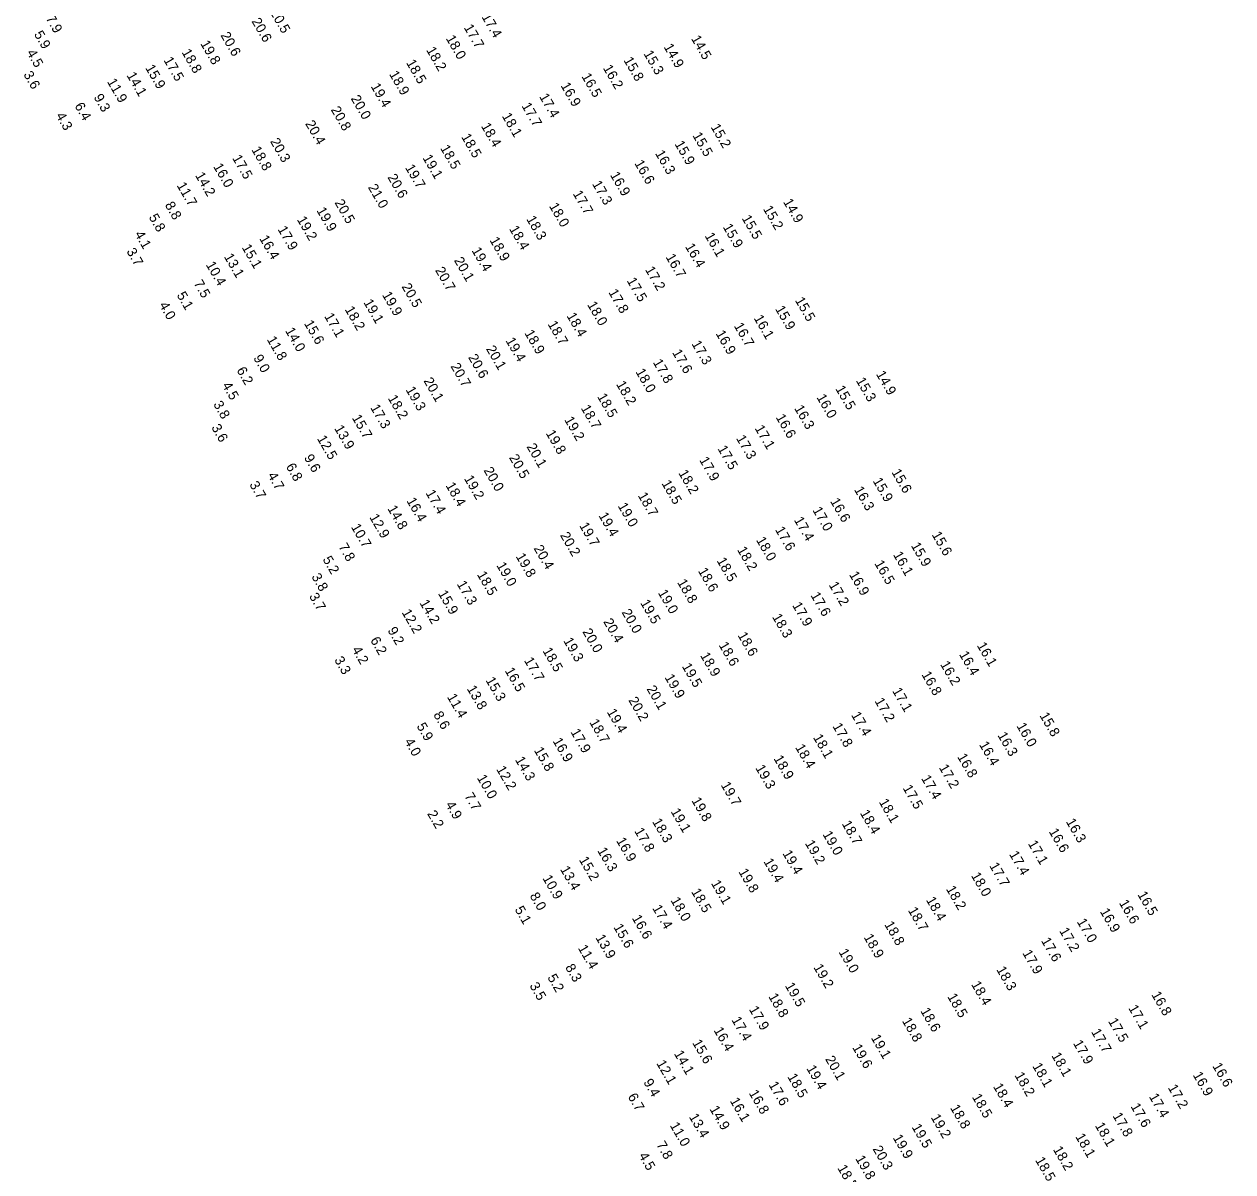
# Model space of a CAD drawing. Extents: x 1023796 to 1112670, y 656573 to 837340.
# Drawn here: x 1032483 to 1033098, y 788023 to 788606 of the extents above; entities that cross this region are included whole.
import ezdxf

# ---------------------------------------------------------------- set-up
doc = ezdxf.new("R2010")
doc.units = 0
doc.layers.add('V-TOPO-SOUN', color=7, linetype='Continuous')

msp = doc.modelspace()

# ---------------------------------------------------------------- texts
at = {"layer": 'V-TOPO-SOUN'}
for s, p in [('20.5 ', (1032607.86, 788612.24)), ('7.9', (1032493.85, 788609.13)), ('20.6 ', (1032598.49, 788607.7)), ('17.7 ', (1032706.41, 788604.49)), ('17.4 ', (1032715.43, 788609.94)), ('5.9', (1032487.9, 788601.09)), ('20.6 ', (1032582.73, 788600.55)), ('18.0 ', (1032697.27, 788598.96)), ('14.5 ', (1032821.97, 788598.86)), ('19.8 ', (1032572.44, 788596.31)), ('18.2 ', (1032687.31, 788593.03)), ('14.9 ', (1032808.03, 788594.63)), ('4.5', (1032484.14, 788591.66)), ('17.5 ', (1032553.78, 788587.9)), ('18.8 ', (1032562.96, 788591.93)), ('18.5 ', (1032677.09, 788586.59)), ('15.8 ', (1032787.63, 788587.88)), ('15.3 ', (1032797.79, 788591.2)), ('3.6', (1032482.53, 788580.63)), ('14.1 ', (1032534.98, 788580.18)), ('15.9 ', (1032544.47, 788583.97)), ('18.9 ', (1032668.46, 788580.79)), ('16.2 ', (1032777.16, 788583.88)), ('11.9 ', (1032525.05, 788576.94)), ('19.4 ', (1032659.1, 788574.56)), ('16.9 ', (1032755.65, 788574.95)), ('16.5 ', (1032766.24, 788579.66)), ('9.3', (1032518.24, 788569.03)), ('20.0 ', (1032648.94, 788568.42)), ('17.4 ', (1032744.77, 788569.32)), ('6.4', (1032508.51, 788564.63)), ('20.8 ', (1032638.82, 788562.71)), ('17.7 ', (1032735.78, 788564.66)), ('4.3', (1032499, 788559.66)), ('20.4 ', (1032625.79, 788555.6)), ('18.1 ', (1032725.79, 788559.46)), ('18.4 ', (1032715.17, 788554.37)), ('15.5 ', (1032822.66, 788549.6)), ('15.2 ', (1032831.96, 788553.86)), ('20.3 ', (1032607.95, 788546.6)), ('18.5 ', (1032694.41, 788543.16)), ('18.5 ', (1032705.1, 788548.92)), ('15.9 ', (1032813.58, 788545.3)), ('17.5 ', (1032588.67, 788538.11)), ('18.8 ', (1032598.45, 788542.39)), ('19.1 ', (1032685.46, 788538.22)), ('16.3 ', (1032803.66, 788540.5)), ('16.0 ', (1032579.03, 788533.8)), ('19.7 ', (1032676.57, 788533.25)), ('16.6 ', (1032793.12, 788535.5)), ('14.2 ', (1032569.82, 788529.31)), ('20.6 ', (1032667.59, 788528.38)), ('17.3 ', (1032771.64, 788524.99)), ('16.9 ', (1032780.77, 788529.5)), ('11.7 ', (1032560.47, 788524.19)), ('21.0 ', (1032657.71, 788523.22)), ('17.7 ', (1032761.83, 788520.01)), ('8.8', (1032554.44, 788514.24)), ('20.5 ', (1032640.72, 788515.47)), ('18.0 ', (1032749.75, 788513.71)), ('14.9 ', (1032868.77, 788515.84)), ('5.8', (1032546.25, 788508.06)), ('19.2 ', (1032621.57, 788506.87)), ('19.9 ', (1032631.53, 788511.49)), ('18.3 ', (1032738.19, 788507.12)), ('15.5 ', (1032847.71, 788507.52)), ('15.2 ', (1032858.55, 788512.28)), ('17.9 ', (1032611.76, 788501.94)), ('18.4 ', (1032729.49, 788502.1)), ('15.9 ', (1032838.11, 788503.08)), ('4.1', (1032539.05, 788499.42)), ('16.4 ', (1032602.45, 788497.23)), ('18.9 ', (1032719.52, 788496.36)), ('16.1 ', (1032828.9, 788498.58)), ('3.7', (1032534.93, 788490.67)), ('13.1 ', (1032584.48, 788487.96)), ('15.1 ', (1032593.54, 788492.66)), ('19.4 ', (1032710.38, 788491.15)), ('16.7 ', (1032809.05, 788487.81)), ('16.4 ', (1032818.9, 788493.12)), ('10.4 ', (1032575.26, 788483.89)), ('20.1 ', (1032701.44, 788486.1)), ('20.7 ', (1032691.83, 788481.11)), ('17.5 ', (1032789.27, 788475.74)), ('17.2 ', (1032798.57, 788481.41)), ('7.5', (1032569.08, 788474.46)), ('20.5 ', (1032674.79, 788472.79)), ('17.8 ', (1032779.93, 788469.87)), ('5.1', (1032560.47, 788468.42)), ('19.1 ', (1032655.41, 788464.72)), ('19.9 ', (1032664.87, 788468.57)), ('18.0 ', (1032769.15, 788463.58)), ('15.5 ', (1032874.77, 788465.78)), ('4.0', (1032551.5, 788463.38)), ('17.1 ', (1032635.46, 788457.68)), ('18.2 ', (1032645.9, 788461.16)), ('18.4 ', (1032758.67, 788457.91)), ('15.9 ', (1032864.72, 788461.42)), ('15.6 ', (1032625.17, 788454.06)), ('18.7 ', (1032749.06, 788453.7)), ('16.7 ', (1032843.73, 788452.79)), ('16.1 ', (1032853.82, 788456.73)), ('11.8 ', (1032606.27, 788445.9)), ('14.0 ', (1032615.57, 788450.35)), ('19.4 ', (1032727.67, 788445.27)), ('18.9 ', (1032737.26, 788449.13)), ('16.9 ', (1032834.46, 788448.92)), ('20.1 ', (1032717.71, 788441.11)), ('17.6 ', (1032812.36, 788439.24)), ('17.3 ', (1032822.19, 788443.71)), ('9.0', (1032599.41, 788436.48)), ('20.7 ', (1032699.68, 788432.27)), ('20.6 ', (1032708.63, 788436.79)), ('17.8 ', (1032802.55, 788434.27)), ('6.2', (1032590.88, 788430.24)), ('18.0 ', (1032793.72, 788429.46)), ('14.9 ', (1032915.96, 788428.3)), ('4.5', (1032583.53, 788422.62)), ('19.3 ', (1032676.85, 788420.33)), ('20.1 ', (1032685.94, 788424.88)), ('18.2 ', (1032783.84, 788423.16)), ('15.5 ', (1032895.33, 788420.82)), ('15.3 ', (1032905.77, 788424.95)), ('18.2 ', (1032667.79, 788416.04)), ('18.5 ', (1032774.23, 788416.84)), ('16.0 ', (1032885.74, 788416.48)), ('3.8', (1032579.06, 788412.97)), ('17.3 ', (1032658.86, 788411.25)), ('18.7 ', (1032765.92, 788411)), ('16.3 ', (1032874.41, 788410.89)), ('15.7 ', (1032649.52, 788406.06)), ('19.2 ', (1032757.5, 788405.08)), ('16.6 ', (1032865.01, 788406.33)), ('3.6', (1032578.04, 788401.16)), ('13.9 ', (1032640.54, 788400.71)), ('19.8 ', (1032748.09, 788398.23)), ('17.3 ', (1032844.85, 788395.64)), ('17.1 ', (1032854.32, 788400.73)), ('12.5 ', (1032631.78, 788395.5)), ('20.1 ', (1032738.34, 788391.38)), ('17.5 ', (1032835.43, 788390.37)), ('9.6', (1032625.18, 788385.8)), ('20.5 ', (1032729.41, 788385.84)), ('17.9 ', (1032826.12, 788384.59)), ('6.8', (1032615.97, 788381.28)), ('20.0 ', (1032716.49, 788379.35)), ('18.2 ', (1032815.52, 788377.99)), ('15.6 ', (1032923.86, 788378.43)), ('3.7', (1032597.4, 788372.13)), ('4.7', (1032606.65, 788376.75)), ('18.4 ', (1032697.16, 788371.65)), ('19.2 ', (1032706.52, 788375.18)), ('18.5 ', (1032806.94, 788372.75)), ('15.9 ', (1032914.33, 788374)), ('17.4 ', (1032687.01, 788367.82)), ('18.7 ', (1032794.88, 788366.55)), ('16.3 ', (1032904.83, 788369.55)), ('14.8 ', (1032667.58, 788359.92)), ('16.4 ', (1032677.28, 788363.87)), ('19.0 ', (1032784.69, 788361.26)), ('17.0 ', (1032883.69, 788359.14)), ('16.6 ', (1032892.67, 788363.63)), ('12.9 ', (1032658.4, 788355.53)), ('19.4 ', (1032774.89, 788356.37)), ('17.4 ', (1032874.27, 788354.11)), ('10.7 ', (1032649.07, 788350.57)), ('20.2 ', (1032755.37, 788346.33)), ('19.7 ', (1032765.11, 788351.26)), ('17.6 ', (1032864.68, 788349.14)), ('15.6 ', (1032944.34, 788346.61)), ('7.8', (1032642.7, 788340.56)), ('18.0 ', (1032855.01, 788343.93)), ('15.9 ', (1032933.72, 788341.1)), ('5.2', (1032634.63, 788334.07)), ('19.8 ', (1032732.81, 788335.62)), ('20.4 ', (1032741.95, 788339.69)), ('18.2 ', (1032845.38, 788338.95)), ('16.1 ', (1032924.67, 788336.44)), ('19.0 ', (1032722.99, 788331.04)), ('18.6 ', (1032825.48, 788328.22)), ('18.5 ', (1032834.98, 788333.41)), ('16.5 ', (1032915.16, 788332.01)), ('3.8', (1032628.95, 788325.31)), ('18.5 ', (1032713.11, 788326.39)), ('18.8 ', (1032814.9, 788322.41)), ('16.9 ', (1032902.3, 788326.36)), ('15.9 ', (1032693.31, 788316.75)), ('17.3 ', (1032702.87, 788321.57)), ('19.0 ', (1032805.11, 788317.11)), ('17.6 ', (1032882.71, 788315.82)), ('17.2 ', (1032891.97, 788321.11)), ('3.7', (1032627.77, 788315.35)), ('14.2 ', (1032683.92, 788311.95)), ('19.5 ', (1032796.11, 788311.99)), ('17.9 ', (1032873.39, 788310.73)), ('12.2 ', (1032674.85, 788307.13)), ('20.0 ', (1032786.66, 788307.17)), ('18.3 ', (1032863.18, 788304.83)), ('9.2', (1032667.66, 788298.03)), ('20.0 ', (1032766.72, 788297.29)), ('20.4 ', (1032777.34, 788302.4)), ('6.2', (1032658.87, 788293.01)), ('19.3 ', (1032757.03, 788292.7)), ('18.6 ', (1032845.62, 788295.51)), ('4.2', (1032649.53, 788288.2)), ('18.5 ', (1032746.45, 788287.62)), ('18.9 ', (1032826.58, 788285.2)), ('18.6 ', (1032836.02, 788290.49)), ('16.4 ', (1032958.23, 788285.77)), ('16.1 ', (1032967.25, 788290.33)), ('3.3', (1032640.55, 788283.03)), ('17.7 ', (1032737.02, 788282.7)), ('19.5 ', (1032817.3, 788279.71)), ('16.2 ', (1032948.59, 788280.75)), ('16.5 ', (1032727.24, 788277.5)), ('19.9 ', (1032808.52, 788274.1)), ('16.8 ', (1032939.1, 788275.56)), ('13.8 ', (1032707.95, 788268.37)), ('15.3 ', (1032717.49, 788272.65)), ('20.1 ', (1032799.32, 788268.28)), ('17.1 ', (1032924.23, 788267.24)), ('11.4 ', (1032697.9, 788264.14)), ('20.2 ', (1032790.08, 788262.52)), ('17.2 ', (1032915.27, 788262.06)), ('8.6', (1032690.92, 788255.13)), ('19.4 ', (1032779.14, 788256.5)), ('17.4 ', (1032903.34, 788254.97)), ('15.8 ', (1032999.12, 788254.68)), ('5.9', (1032682.42, 788249.3)), ('18.7 ', (1032770.25, 788251.25)), ('17.8 ', (1032893.87, 788249.27)), ('16.0 ', (1032987.41, 788249.41)), ('17.9 ', (1032760.69, 788246.34)), ('18.1 ', (1032883.97, 788243.59)), ('16.3 ', (1032977.74, 788244.67)), ('4.0', (1032676.23, 788241.47)), ('15.8 ', (1032742.06, 788237.04)), ('16.9 ', (1032751.61, 788241.74)), ('18.4 ', (1032874.9, 788238.51)), ('16.4 ', (1032968.39, 788239.92)), ('14.3 ', (1032732.45, 788232.21)), ('18.9 ', (1032863.9, 788232.87)), ('16.8 ', (1032957.27, 788233.74)), ('12.2 ', (1032722.89, 788227.44)), ('19.3 ', (1032854.65, 788228.03)), ('17.2 ', (1032947.94, 788228.26)), ('10.0 ', (1032713.08, 788223.01)), ('19.7 ', (1032837.08, 788219.36)), ('17.5 ', (1032929.58, 788217.81)), ('17.4 ', (1032938.93, 788222.78)), ('7.7', (1032706.71, 788213.8)), ('19.8 ', (1032822.15, 788211.5)), ('4.9', (1032697.07, 788209.42)), ('19.1 ', (1032811.6, 788205.91)), ('18.4 ', (1032907.82, 788205.12)), ('18.1 ', (1032917.44, 788210.75)), ('2.2', (1032687.81, 788204.77)), ('18.3 ', (1032802.18, 788200.77)), ('18.7 ', (1032898.58, 788199.66)), ('16.3 ', (1033012.53, 788200.73)), ('17.8 ', (1032793.11, 788195.98)), ('19.0 ', (1032888.82, 788194.35)), ('16.6 ', (1033003.82, 788195.73)), ('16.9 ', (1032783.87, 788191.07)), ('19.2 ', (1032879.85, 788189.72)), ('17.1 ', (1032993.2, 788189.6)), ('15.2 ', (1032764.95, 788181.37)), ('16.3 ', (1032774.27, 788186.02)), ('19.4 ', (1032868.42, 788184.64)), ('17.4 ', (1032983.67, 788184.19)), ('13.4 ', (1032755.38, 788176.54)), ('19.8 ', (1032846.06, 788175.26)), ('19.4 ', (1032858.8, 788180.46)), ('17.7 ', (1032973.58, 788178.34)), ('10.9 ', (1032746.43, 788171.99)), ('19.1 ', (1032832.11, 788169.4)), ('18.0 ', (1032964.28, 788173.36)), ('8.0', (1032739.9, 788163.03)), ('18.5 ', (1032822, 788165.17)), ('18.2 ', (1032951.56, 788166.54)), ('16.5 ', (1033048.9, 788163.69)), ('5.1', (1032732.3, 788156.09)), ('17.4 ', (1032802.23, 788156.81)), ('18.0 ', (1032811.54, 788160.74)), ('18.4 ', (1032941.4, 788160.94)), ('16.6 ', (1033039.52, 788159.43)), ('16.6 ', (1032791.88, 788151.73)), ('18.7 ', (1032932.21, 788155.69)), ('17.0 ', (1033018.08, 788149.89)), ('16.9 ', (1033029.8, 788155.1)), ('15.6 ', (1032782.49, 788147.13)), ('18.8 ', (1032920.19, 788148.49)), ('17.2 ', (1033009.14, 788145.24)), ('13.9 ', (1032773.37, 788141.76)), ('18.9 ', (1032909.71, 788142.01)), ('17.6 ', (1032999.9, 788140.21)), ('11.4 ', (1032764.44, 788136.48)), ('19.0 ', (1032896.98, 788134.47)), ('17.9 ', (1032990.42, 788133.93)), ('8.3', (1032757.96, 788126.69)), ('19.2 ', (1032884.16, 788126.72)), ('18.3 ', (1032977.15, 788125.56)), ('5.2', (1032748.91, 788121.53)), ('3.5', (1032739.81, 788117.37)), ('19.5 ', (1032869.68, 788117.33)), ('18.4 ', (1032964.35, 788118.04)), ('18.8 ', (1032861.25, 788111.85)), ('18.5 ', (1032952.23, 788111.79)), ('16.8 ', (1033055.99, 788112.79)), ('17.9 ', (1032851.36, 788105.37)), ('18.6 ', (1032938.54, 788104.52)), ('17.1 ', (1033044.26, 788105.96)), ('16.4 ', (1032833.43, 788094.69)), ('17.4 ', (1032842.51, 788099.96)), ('18.8 ', (1032929.19, 788099.46)), ('17.5 ', (1033033.98, 788099.27)), ('15.6 ', (1032822.55, 788088.34)), ('19.1 ', (1032913.39, 788090.88)), ('17.7 ', (1033025.37, 788093.87)), ('14.1 ', (1032813.26, 788082.8)), ('19.6 ', (1032903.91, 788085.95)), ('17.9 ', (1033016.16, 788088.09)), ('12.1 ', (1032804.3, 788077.88)), ('20.1 ', (1032890.14, 788080.02)), ('18.1 ', (1032995.48, 788076.46)), ('18.1 ', (1033005.15, 788081.81)), ('16.6 ', (1033086.98, 788076.52)), ('18.5 ', (1032870.94, 788071.04)), ('19.4 ', (1032880.59, 788075.3)), ('18.2 ', (1032986.43, 788071.78)), ('16.9 ', (1033077.07, 788071.92)), ('9.4', (1032797.73, 788068.31)), ('17.6 ', (1032861.36, 788067.01)), ('18.4 ', (1032975.5, 788066.1)), ('17.2 ', (1033064.37, 788065.5)), ('6.7', (1032789.75, 788060.98)), ('16.1 ', (1032841.67, 788058.83)), ('16.8 ', (1032851.33, 788062.74)), ('18.5 ', (1032964.77, 788060.77)), ('17.4 ', (1033054.73, 788060.96)), ('14.9 ', (1032831.35, 788054.66)), ('18.8 ', (1032953.65, 788055.26)), ('17.6 ', (1033045.4, 788055.98)), ('11.0 ', (1032811.15, 788046.31)), ('13.4 ', (1032820.86, 788050.71)), ('19.5 ', (1032934.14, 788045.46)), ('19.2 ', (1032943.82, 788050.42)), ('18.1 ', (1033027.27, 788046.23)), ('17.8 ', (1033036.25, 788051.21)), ('19.9 ', (1032924.5, 788040.08)), ('18.1 ', (1033017.31, 788040.62)), ('7.8', (1032804.3, 788036.56)), ('20.3 ', (1032914.29, 788034.34)), ('18.2 ', (1033005.94, 788034.12)), ('4.5', (1032795.31, 788030.95)), ('19.8 ', (1032905.45, 788029.44)), ('18.5 ', (1032996.9, 788028.65)), ('18.5 ', (1032896.36, 788024.64))]:
    msp.add_text(s, height=5, rotation=300, dxfattribs=at).set_placement(p)

doc.saveas('drawing.dxf')
